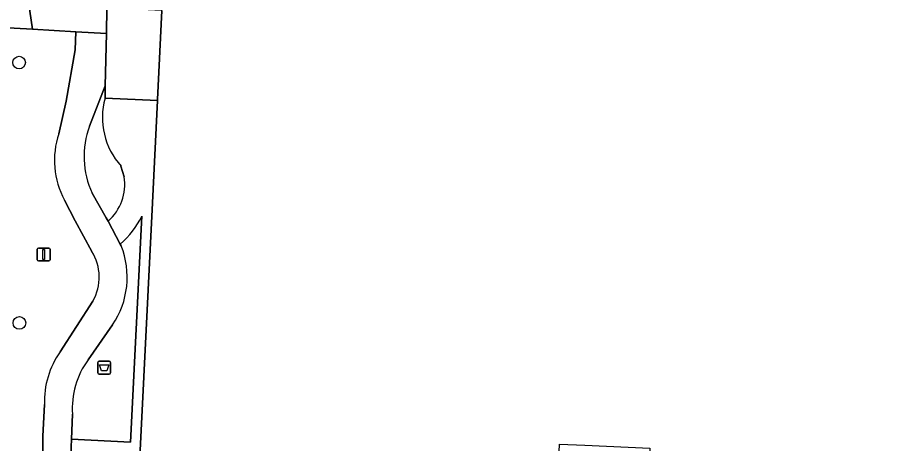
# Model space of a CAD drawing. Extents: x 162989 to 165008, y 383432 to 384338.
# Drawn here: x 164326.4 to 164394.8, y 383981.5 to 384014.3 of the extents above; entities that cross this region are included whole.
import ezdxf

# ---------------------------------------------------------------- set-up
doc = ezdxf.new("R2010")
doc.units = 0
for name, color, linetype in [('IMGEO_Afvalbak', 7, 'Continuous'), ('IMGEO_Boom', 7, 'Continuous'), ('IMGEO_Groenvoorziening', 7, 'Continuous'), ('IMGEO_Lichtmast', 7, 'Continuous'), ('IMGEO_Pand', 7, 'Continuous'), ('IMGEO_Rijbaan_lokaal_gesloten', 7, 'Continuous'), ('IMGEO_Voetpad_gesloten', 7, 'Continuous'), ('IMGEO_Voetpad_op_trap', 7, 'Continuous'), ('IMGEO_Voetpad_open', 7, 'Continuous')]:
    doc.layers.add(name, color=color, linetype=linetype)

msp = doc.modelspace()

# ---------------------------------------------------------------- linework, layer by layer
at = {"layer": 'IMGEO_Afvalbak'}
for p, q in [((164332.525, 383986.936), (164332.525, 383987.736)), ((164332.525, 383987.736), (164332.525, 383986.936)), ((164332.625, 383987.836), (164333.415, 383987.836)), ((164333.415, 383987.836), (164332.625, 383987.836)), ((164333.515, 383987.736), (164333.515, 383986.936)), ((164333.515, 383986.936), (164333.515, 383987.736)), ((164333.415, 383986.836), (164332.625, 383986.836)), ((164332.625, 383986.836), (164333.415, 383986.836))]:
    msp.add_line(p, q, dxfattribs=at)
msp.add_lwpolyline([(164332.668, 383987.55), (164333.372, 383987.55), (164333.223, 383987.08), (164332.817, 383987.08), (164332.668, 383987.55)], dxfattribs=at)
for centre, start, end in [((164332.625, 383987.736), 90, 180), ((164332.625, 383987.736), 90, 180), ((164333.415, 383987.736), 0, 90), ((164333.415, 383987.736), 360, 90), ((164332.625, 383986.936), 180, 270), ((164332.625, 383986.936), 180, 270), ((164333.415, 383986.936), 270, 0), ((164333.415, 383986.936), 270, 0)]:
    msp.add_arc(centre, 0.1, start, end, dxfattribs=at)
at = {"layer": 'IMGEO_Boom'}
for centre in [(164326.459, 384010.856), (164326.481, 383990.777)]:
    msp.add_circle(centre, 0.489, dxfattribs=at)
at = {"layer": 'IMGEO_Groenvoorziening'}
for points in [[(164330.786, 384011.827), (164330.822, 384013.225), (164327.477, 384013.423), (164318.473, 384013.927), (164319.787, 384000), (164320.604, 383990.853), (164320.851, 383988.597), (164320.395, 383988.565), (164320.656, 383985.853), (164321.14, 383985.917), (164322.805, 383966.515), (164323.395, 383966.554), (164323.297, 383967.452), (164330.742, 383968.21)], [(164329.52, 384005.365), (164330.1, 384007.871), (164330.786, 384011.827)], [(164333.087, 384008.107), (164333.107, 384009.052), (164331.896, 384005.952)], [(164334.56, 384002.048), (164334.32, 384002.873)], [(164332.106, 384000.784), (164333.185, 383998.883), (164333.318, 383998.633)], [(164332.064, 383996.297), (164330.794, 383998.643), (164329.957, 384000.253)], [(164330.575, 383983.738), (164330.5, 383981.805), (164335.062, 383981.584), (164335.926, 383999.019)], [(164334.266, 383996.855), (164334.339, 383996.718)], [(164329.619, 383988.551), (164332.157, 383992.466)], [(164333.676, 383990.643), (164331.779, 383987.942)], [(164330.209, 383971.436), (164328.298, 383978.279), (164328.29, 383982.038), (164328.417, 383984.501)]]:
    msp.add_lwpolyline(points, dxfattribs=at)
for centre, radius, start, end in [((164338.488, 384006.617), 5.602, 164.57645, 221.9351), ((164338.062, 384003.614), 6.594, 159.23753, 205.4163), ((164335.592, 384003.309), 6.411, 161.29855, 208.47357), ((164330.944, 384001.43), 3.669, 310.32724, 9.70115), ((164329.812, 384001.99), 6.798, 310.93553, 334.08099), ((164328.246, 383994.309), 6.552, 325.97477, 21.56849), ((164328.905, 383994.304), 3.735, 330.53041, 32.25083), ((164335.044, 383984.738), 6.631, 144.89485, 182.04441), ((164336.978, 383984.179), 6.418, 144.10041, 183.93681)]:
    msp.add_arc(centre, radius, start, end, dxfattribs=at)
at = {"layer": 'IMGEO_Lichtmast'}
for p, q in [((164327.855, 383995.654), (164327.855, 383996.454)), ((164327.855, 383996.454), (164327.855, 383995.654)), ((164327.955, 383996.554), (164328.745, 383996.554)), ((164328.745, 383996.554), (164327.955, 383996.554)), ((164328.845, 383996.454), (164328.845, 383995.654)), ((164328.845, 383995.654), (164328.845, 383996.454)), ((164328.745, 383995.554), (164327.955, 383995.554)), ((164327.955, 383995.554), (164328.745, 383995.554))]:
    msp.add_line(p, q, dxfattribs=at)
msp.add_lwpolyline([(164328.275, 383996.429), (164328.425, 383996.429), (164328.425, 383995.679), (164328.275, 383995.679), (164328.275, 383996.429)], dxfattribs=at)
for centre, start, end in [((164327.955, 383996.454), 90, 180), ((164327.955, 383996.454), 90, 180), ((164328.745, 383996.454), 0, 90), ((164328.745, 383996.454), 360, 90), ((164327.955, 383995.654), 180, 270), ((164327.955, 383995.654), 180, 270), ((164328.745, 383995.654), 270, 0), ((164328.745, 383995.654), 270, 0)]:
    msp.add_arc(centre, 0.1, start, end, dxfattribs=at)
at = {"layer": 'IMGEO_Pand'}
msp.add_lwpolyline([(164337.474, 384014.861), (164337.135, 384008.011), (164337.13, 384007.922), (164336.742, 384000.044), (164335.749, 383979.909), (164349.478, 383979.22), (164368.038, 383978.406), (164368.17, 383981.423), (164370.108, 383981.343), (164375.145, 383981.135), (164374.853, 383974.882), (164374.273, 383963.046), (164373.587, 383949.04), (164407.638, 383947.385), (164408.132, 383957.569), (164408.324, 383961.538), (164446.839, 383959.669), (164448.368, 383991.274), (164451.754, 383991.109), (164451.831, 383992.687), (164452.631, 384009.075), (164419.84, 384010.685), (164420.413, 384023.272)], dxfattribs=at)
at = {"layer": 'IMGEO_Rijbaan_lokaal_gesloten'}
msp.add_lwpolyline([(164321.619, 384055.97), (164326.484, 384020.665), (164327.041, 384016.412), (164327.477, 384013.423), (164330.822, 384013.225), (164333.195, 384013.085), (164333.238, 384015.076), (164333.244, 384015.344), (164332.776, 384015.331), (164334.24, 384044.403), (164374.363, 384042.311), (164373.663, 384028.356), (164386.451, 384027.714), (164387.218, 384042.396), (164389.283, 384042.29), (164389.328, 384043.195), (164394.648, 384042.952)], dxfattribs=at)
at = {"layer": 'IMGEO_Voetpad_gesloten'}
for points in [[(164331.896, 384005.952), (164333.107, 384009.052), (164333.195, 384013.085), (164330.822, 384013.225), (164330.786, 384011.827), (164330.1, 384007.871), (164329.52, 384005.365)], [(164334.339, 383996.718), (164334.266, 383996.855), (164333.318, 383998.633), (164333.185, 383998.883), (164332.106, 384000.784)], [(164329.957, 384000.253), (164330.794, 383998.643), (164332.064, 383996.297)], [(164332.157, 383992.466), (164329.619, 383988.551)], [(164331.779, 383987.942), (164333.676, 383990.643)], [(164328.417, 383984.501), (164328.29, 383982.038), (164328.298, 383978.279), (164330.209, 383971.436)], [(164341.675, 383968.803), (164334.359, 383968.641), (164332.867, 383970.359), (164330.968, 383976.505), (164330.559, 383978.499), (164330.428, 383979.922), (164330.454, 383980.595), (164330.5, 383981.805), (164330.575, 383983.738)]]:
    msp.add_lwpolyline(points, dxfattribs=at)
for centre, radius, start, end in [((164338.062, 384003.614), 6.594, 159.23753, 205.4163), ((164335.592, 384003.309), 6.411, 161.29855, 208.47357), ((164328.246, 383994.309), 6.552, 325.97477, 21.56849), ((164328.905, 383994.304), 3.735, 330.53041, 32.25083), ((164335.044, 383984.738), 6.631, 144.89485, 182.04441), ((164336.978, 383984.179), 6.418, 144.10041, 183.93681)]:
    msp.add_arc(centre, radius, start, end, dxfattribs=at)
at = {"layer": 'IMGEO_Voetpad_op_trap'}
for points in [[(164327.041, 384016.412), (164318.166, 384016.94), (164318.473, 384013.927), (164327.477, 384013.423)], [(164337.474, 384014.861), (164333.238, 384015.076), (164333.195, 384013.085), (164333.107, 384009.052), (164333.087, 384008.107), (164337.13, 384007.922), (164337.135, 384008.011)]]:
    msp.add_lwpolyline(points, close=True, dxfattribs=at)
at = {"layer": 'IMGEO_Voetpad_open'}
for points in [[(164336.742, 384000.044), (164337.13, 384007.922), (164333.087, 384008.107)], [(164334.32, 384002.873), (164334.56, 384002.048)], [(164335.926, 383999.019), (164335.062, 383981.584), (164330.5, 383981.805), (164330.454, 383980.595), (164334.988, 383980.344), (164334.933, 383979.168), (164337.01, 383979.066), (164337.006, 383977.184), (164337.867, 383977.176), (164337.936, 383979.033), (164349.45, 383978.451), (164349.478, 383979.22), (164335.749, 383979.909), (164336.742, 384000.044)], [(164333.318, 383998.633), (164334.266, 383996.855)]]:
    msp.add_lwpolyline(points, dxfattribs=at)
for centre, radius, start, end in [((164338.488, 384006.617), 5.602, 164.57645, 221.9351), ((164330.944, 384001.43), 3.669, 310.32724, 9.70115), ((164329.812, 384001.99), 6.798, 310.93553, 334.08099)]:
    msp.add_arc(centre, radius, start, end, dxfattribs=at)

doc.saveas('drawing.dxf')
